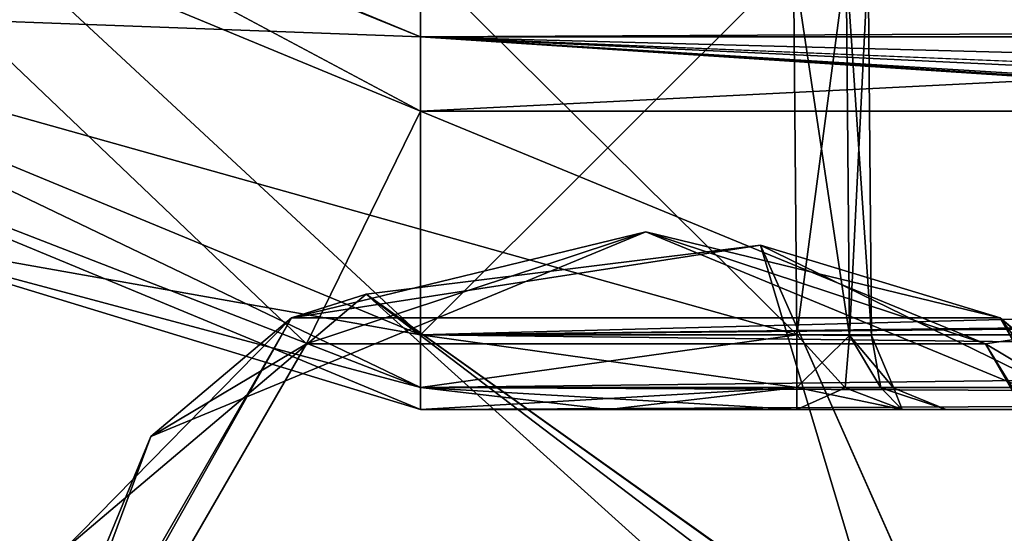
# Model space of a CAD drawing. Header units: metres. Extents: x -205 to 205, y -82 to 82.
# Tile 298 of 426: x 90.8 to 97.4, y -46.33 to -42.89. Entities that reach past the tile are written whole.
import ezdxf

# ---------------------------------------------------------------- set-up
doc = ezdxf.new("R2010")
doc.units = ezdxf.units.M
doc.layers.add('solid_PRT0003', color=7, linetype='CONTINUOUS')

msp = doc.modelspace()

# ---------------------------------------------------------------- linework, layer by layer
at = {"layer": 'solid_PRT0003'}
for points in [[(0, -75), (0, 75), (200, 75)], [(200, -75), (0, -75), (200, 75)], [(89.600151, -41.389088, 46), (93.489235, -43, 46), (88.185936, -42.803295, 46)], [(89.600151, -41.389088, 75), (88.185936, -42.803295, 75), (93.489235, -45, 75)], [(93.489235, -42.646446, 45.853554), (93.489235, -43, 46), (89.600151, -41.389088, 46)], [(93.489235, -43, 75), (89.600151, -41.389088, 75), (93.489235, -45, 75)], [(90.916016, -41.956955, 75.146446), (89.600151, -41.389088, 75), (93.489235, -43, 75)], [(92.724739, -45.059738, 13.5), (93.489235, -43.5, 13.5), (89.246597, -41.742641, 13.5)], [(90.842789, -42.083778, 13.792893), (89.246597, -41.742641, 13.5), (93.489235, -43.5, 13.5)], [(92.724739, -45.059738, 13.5), (89.246597, -41.742641, 13.5), (90.449997, -49, 13.5)], [(90.916016, -41.956955, 75.146446), (93.489235, -43, 75), (93.489235, -42.646446, 75.146446)], [(90.842789, -42.083778, 13.792893), (93.489235, -43.5, 13.5), (93.489235, -42.792892, 13.792893)], [(88.185936, -42.803295, 48), (93.489235, -45, 48), (95.98922, -42.5, 48)], [(93.489235, -42.5, 73), (96.011032, -45, 73), (88.185936, -42.803295, 73)], [(95.98922, -42.5, 57), (88.185936, -42.803295, 57), (93.489235, -45, 57)], [(93.489235, -42.5, 55), (96.011032, -45, 55), (88.185936, -42.803295, 55)], [(93.489235, -42.5, 64), (96.011032, -45, 64), (88.185936, -42.803295, 64)], [(88.185936, -42.803295, 66), (93.489235, -45, 66), (95.98922, -42.5, 66)], [(93.489235, -45, 48), (96.011032, -45, 48), (95.98922, -42.5, 48)], [(93.489235, -42.5, 73), (95.98922, -42.5, 73), (96.011032, -45, 73)], [(96.011032, -45, 57), (95.98922, -42.5, 57), (93.489235, -45, 57)], [(93.489235, -42.5, 55), (95.98922, -42.5, 55), (96.011032, -45, 55)], [(93.489235, -42.5, 64), (95.98922, -42.5, 64), (96.011032, -45, 64)], [(96.011032, -45, 66), (95.98922, -42.5, 66), (93.489235, -45, 66)], [(96.3647, -45.003086, 48.146515), (95.98922, -42.5, 48), (96.011032, -45, 48)], [(96.3647, -45.003086, 48.146515), (96.342789, -42.5, 48.14645), (95.98922, -42.5, 48)], [(96.342789, -42.5, 72.853554), (96.011032, -45, 73), (95.98922, -42.5, 73)], [(96.3647, -45.003086, 57.146515), (95.98922, -42.5, 57), (96.011032, -45, 57)], [(96.3647, -45.003086, 57.146515), (96.342789, -42.5, 57.14645), (95.98922, -42.5, 57)], [(96.342789, -42.5, 54.85355), (96.011032, -45, 55), (95.98922, -42.5, 55)], [(96.342789, -42.5, 63.85355), (96.011032, -45, 64), (95.98922, -42.5, 64)], [(96.3647, -45.003086, 66.146515), (96.342789, -42.5, 66.146446), (95.98922, -42.5, 66)], [(96.3647, -45.003086, 66.146515), (95.98922, -42.5, 66), (96.011032, -45, 66)], [(96.3647, -45.003086, 72.853485), (96.011032, -45, 73), (96.342789, -42.5, 72.853554)], [(96.3647, -45.003086, 54.853485), (96.011032, -45, 55), (96.342789, -42.5, 54.85355)], [(96.3647, -45.003086, 63.853485), (96.011032, -45, 64), (96.342789, -42.5, 63.85355)], [(96.3647, -45.003086, 54.853485), (96.342789, -42.5, 54.85355), (96.489235, -42.5, 54.5)], [(96.511093, -45.004364, 48.5), (96.489235, -42.5, 48.5), (96.342789, -42.5, 48.14645)], [(96.3647, -45.003086, 48.146515), (96.511093, -45.004364, 48.5), (96.342789, -42.5, 48.14645)], [(96.3647, -45.003086, 63.853485), (96.342789, -42.5, 63.85355), (96.489235, -42.5, 63.5)], [(96.511093, -45.004364, 57.5), (96.489235, -42.5, 57.5), (96.342789, -42.5, 57.14645)], [(96.3647, -45.003086, 57.146515), (96.511093, -45.004364, 57.5), (96.342789, -42.5, 57.14645)], [(96.3647, -45.003086, 72.853485), (96.342789, -42.5, 72.853554), (96.489235, -42.5, 72.5)], [(96.511093, -45.004364, 66.5), (96.489235, -42.5, 66.5), (96.342789, -42.5, 66.146446)], [(96.3647, -45.003086, 66.146515), (96.511093, -45.004364, 66.5), (96.342789, -42.5, 66.146446)], [(96.3647, -45.003086, 54.853485), (96.489235, -42.5, 54.5), (96.511093, -45.004364, 54.5)], [(96.3647, -45.003086, 63.853485), (96.489235, -42.5, 63.5), (96.511093, -45.004364, 63.5)], [(96.3647, -45.003086, 72.853485), (96.489235, -42.5, 72.5), (96.511093, -45.004364, 72.5)], [(96.511093, -45.004364, 54.5), (96.489235, -42.5, 54.5), (96.489235, -42.5, 48.5)], [(96.511093, -45.004364, 54.5), (96.489235, -42.5, 48.5), (96.511093, -45.004364, 48.5)], [(96.511093, -45.004364, 63.5), (96.489235, -42.5, 63.5), (96.489235, -42.5, 57.5)], [(96.511093, -45.004364, 63.5), (96.489235, -42.5, 57.5), (96.511093, -45.004364, 57.5)], [(96.511093, -45.004364, 72.5), (96.489235, -42.5, 72.5), (96.489235, -42.5, 66.5)], [(96.511093, -45.004364, 72.5), (96.489235, -42.5, 66.5), (96.511093, -45.004364, 66.5)], [(93.489235, -42.646446, 45.853554), (168.489243, -43, 46), (93.489235, -43, 46)], [(93.489235, -42.646446, 45.853554), (168.489243, -42.646446, 45.853554), (168.489243, -43, 46)], [(168.489243, -42.646446, 75.146446), (93.489235, -43, 75), (168.489243, -43, 75)], [(168.489243, -42.646446, 75.146446), (93.489235, -42.646446, 75.146446), (93.489235, -43, 75)], [(93.489235, -45.353554, 47.853554), (93.489235, -45, 48), (88.185936, -42.803295, 48)], [(89.562462, -44.301376, 47.853554), (93.489235, -45.353554, 47.853554), (88.185936, -42.803295, 48)], [(96.011032, -45, 73), (93.489235, -45, 73), (88.185936, -42.803295, 73)], [(89.562462, -44.301376, 73.146446), (88.185936, -42.803295, 73), (93.489235, -45, 73)], [(93.489235, -45.353554, 56.853554), (93.489235, -45, 57), (88.185936, -42.803295, 57)], [(93.489235, -45.353554, 56.853554), (88.185936, -42.803295, 57), (89.562462, -44.301376, 56.853554)], [(96.011032, -45, 55), (93.489235, -45, 55), (88.185936, -42.803295, 55)], [(89.562462, -44.301376, 55.146446), (88.185936, -42.803295, 55), (93.489235, -45, 55)], [(96.011032, -45, 64), (93.489235, -45, 64), (88.185936, -42.803295, 64)], [(89.562462, -44.301376, 64.146446), (88.185936, -42.803295, 64), (93.489235, -45, 64)], [(93.489235, -45.353554, 65.853554), (93.489235, -45, 66), (88.185936, -42.803295, 66)], [(93.489235, -45.353554, 65.853554), (88.185936, -42.803295, 66), (89.562462, -44.301376, 65.853554)], [(93.489235, -43, 46), (93.489235, -45, 46), (88.185936, -42.803295, 46)], [(89.562462, -44.301376, 46.146446), (88.185936, -42.803295, 46), (93.489235, -45, 46)], [(93.489235, -45.353554, 74.853554), (93.489235, -45, 75), (88.185936, -42.803295, 75)], [(89.562462, -44.301376, 74.853554), (93.489235, -45.353554, 74.853554), (88.185936, -42.803295, 75)], [(107.571068, -42.792892, 13.792892), (93.489235, -43.5, 13.5), (107.571068, -43.5, 13.5)], [(93.489235, -42.792892, 13.792893), (93.489235, -43.5, 13.5), (107.571068, -42.792892, 13.792892)], [(93.489235, -45, 46), (168.489243, -43, 46), (130.989243, -44.558178, 46)], [(93.489235, -43, 46), (168.489243, -43, 46), (93.489235, -45, 46)], [(168.489243, -45, 75), (93.489235, -43, 75), (130.989227, -44.558178, 75)], [(168.489243, -43, 75), (93.489235, -43, 75), (168.489243, -45, 75)], [(93.489235, -43, 75), (128.312805, -44.668198, 75), (130.989227, -44.558178, 75)], [(93.489235, -43, 75), (125.052086, -44.940296, 75), (128.312805, -44.668198, 75)], [(93.489235, -43, 75), (124.378845, -44.985603, 75), (125.052086, -44.940296, 75)], [(93.489235, -43, 75), (123.773804, -45, 75), (124.378845, -44.985603, 75)], [(93.489235, -43, 75), (93.489235, -45, 75), (123.773804, -45, 75)], [(87.832382, -43.156853, 47.5), (93.489235, -45.5, 46.5), (93.489235, -45.5, 47.5)], [(87.832382, -43.156853, 46.5), (93.489235, -45.5, 46.5), (87.832382, -43.156853, 47.5)], [(93.489235, -45.353554, 46.146446), (93.489235, -45.5, 46.5), (87.832382, -43.156853, 46.5)], [(89.562462, -44.301376, 47.853554), (87.832382, -43.156853, 47.5), (93.489235, -45.5, 47.5)], [(87.832382, -43.156853, 56.5), (93.489235, -45.5, 55.5), (93.489235, -45.5, 56.5)], [(87.832382, -43.156853, 55.5), (93.489235, -45.353554, 55.146446), (93.489235, -45.5, 55.5)], [(87.832382, -43.156853, 56.5), (87.832382, -43.156853, 55.5), (93.489235, -45.5, 55.5)], [(89.562462, -44.301376, 56.853554), (87.832382, -43.156853, 56.5), (93.489235, -45.5, 56.5)], [(87.832382, -43.156853, 65.5), (93.489235, -45.5, 64.5), (93.489235, -45.5, 65.5)], [(87.832382, -43.156853, 65.5), (87.832382, -43.156853, 64.5), (93.489235, -45.5, 64.5)], [(93.489235, -45.353554, 64.146446), (93.489235, -45.5, 64.5), (87.832382, -43.156853, 64.5)], [(89.562462, -44.301376, 65.853554), (87.832382, -43.156853, 65.5), (93.489235, -45.5, 65.5)], [(87.832382, -43.156853, 74.5), (93.489235, -45.5, 73.5), (93.489235, -45.5, 74.5)], [(87.832382, -43.156853, 73.5), (93.489235, -45.5, 73.5), (87.832382, -43.156853, 74.5)], [(93.489235, -45.353554, 73.146446), (93.489235, -45.5, 73.5), (87.832382, -43.156853, 73.5)], [(87.832382, -43.156853, 74.5), (93.489235, -45.5, 74.5), (89.562462, -44.301376, 74.853554)], [(93.489235, -45.353554, 73.146446), (87.832382, -43.156853, 73.5), (89.562462, -44.301376, 73.146446)], [(89.562462, -44.301376, 64.146446), (93.489235, -45.353554, 64.146446), (87.832382, -43.156853, 64.5)], [(93.489235, -45.353554, 46.146446), (87.832382, -43.156853, 46.5), (89.562462, -44.301376, 46.146446)], [(87.832382, -43.156853, 55.5), (89.562462, -44.301376, 55.146446), (93.489235, -45.353554, 55.146446)], [(92.724739, -45.059738, 13.5), (97.274918, -45.059544, 13.5), (93.489235, -43.5, 13.5)], [(97.274918, -45.059544, 13.5), (107.571068, -43.5, 13.5), (93.489235, -43.5, 13.5)], [(97.274918, -45.059544, 13.5), (99.550003, -49, 13.5), (107.571068, -43.5, 13.5)], [(93.489235, -45.353554, 73.146446), (89.562462, -44.301376, 73.146446), (93.489235, -45, 73)], [(89.562462, -44.301376, 47.853554), (93.489235, -45.5, 47.5), (93.489235, -45.353554, 47.853554)], [(93.489235, -45.353554, 56.853554), (89.562462, -44.301376, 56.853554), (93.489235, -45.5, 56.5)], [(93.489235, -45.353554, 65.853554), (89.562462, -44.301376, 65.853554), (93.489235, -45.5, 65.5)], [(89.562462, -44.301376, 74.853554), (93.489235, -45.5, 74.5), (93.489235, -45.353554, 74.853554)], [(89.562462, -44.301376, 55.146446), (93.489235, -45, 55), (93.489235, -45.353554, 55.146446)], [(89.562462, -44.301376, 64.146446), (93.489235, -45, 64), (93.489235, -45.353554, 64.146446)], [(93.489235, -45.353554, 46.146446), (89.562462, -44.301376, 46.146446), (93.489235, -45, 46)], [(91.682663, -45.682663, 13.558578), (95, -44.308578, 13.558578), (92.724739, -45.059738, 13.5)], [(91.682663, -45.682663, 13.558578), (92.624992, -44.886383, 13.7), (95, -44.308578, 13.558578)], [(95, -44.308578, 13.558578), (92.624992, -44.886383, 13.7), (97.374985, -44.886372, 13.7)], [(95, -44.308578, 13.558578), (97.274918, -45.059544, 13.5), (92.724739, -45.059738, 13.5)], [(95, -44.308578, 13.558578), (98.317337, -45.682663, 13.558578), (97.274918, -45.059544, 13.5)], [(95, -44.308578, 13.558578), (97.374985, -44.886372, 13.7), (98.317337, -45.682663, 13.558578)], [(95.76886, -44.397106, 17.260666), (97.374985, -44.886372, 17.098219), (92.624992, -44.886383, 17.098219)], [(93.125999, -44.726135, 17.260666), (95.76886, -44.397106, 17.260666), (92.624992, -44.886383, 17.098219)], [(96.610207, -47.217888, 18.393747), (95.76886, -44.397106, 17.260666), (93.125999, -44.726135, 17.260666)], [(95.76886, -44.397106, 17.260666), (98.160896, -45.566849, 17.260666), (97.374985, -44.886372, 17.098219)], [(97.320641, -47.898239, 18.339132), (98.160896, -45.566849, 17.260666), (95.76886, -44.397106, 17.260666)], [(97.234955, -47.709778, 18.335142), (95.76886, -44.397106, 17.260666), (96.610207, -47.217888, 18.393747)], [(97.320641, -47.898239, 18.339132), (95.76886, -44.397106, 17.260666), (97.234955, -47.709778, 18.335142)], [(130.989243, -44.558178, 46), (128.312836, -44.668194, 46), (93.489235, -45, 46)], [(128.312836, -44.668194, 46), (123.773804, -45, 46), (93.489235, -45, 46)], [(91.093391, -46.447323, 17.260666), (93.125999, -44.726135, 17.260666), (92.624992, -44.886383, 17.098219)], [(95, -46.419353, 18.335138), (93.125999, -44.726135, 17.260666), (91.093391, -46.447323, 17.260666)], [(96.200874, -46.919952, 18.393747), (93.125999, -44.726135, 17.260666), (95.738251, -46.714466, 18.393747)], [(95, -46.419353, 18.335138), (95.738251, -46.714466, 18.393747), (93.125999, -44.726135, 17.260666)], [(96.610207, -47.217888, 18.393747), (93.125999, -44.726135, 17.260666), (96.200874, -46.919952, 18.393747)], [(90.25, -49, 13.7), (90.25, -49, 17.098219), (92.624992, -44.886383, 17.098219)], [(91.093391, -46.447323, 17.260666), (92.624992, -44.886383, 17.098219), (90.25, -49, 17.098219)], [(92.624992, -44.886383, 13.7), (90.25, -49, 13.7), (92.624992, -44.886383, 17.098219)], [(90.308578, -49, 13.558578), (90.25, -49, 13.7), (92.624992, -44.886383, 13.7)], [(91.682663, -45.682663, 13.558578), (90.308578, -49, 13.558578), (92.624992, -44.886383, 13.7)], [(92.624992, -44.886383, 13.7), (92.624992, -44.886383, 17.098219), (97.374985, -44.886372, 17.098219)], [(97.374985, -44.886372, 13.7), (92.624992, -44.886383, 13.7), (97.374985, -44.886372, 17.098219)], [(97.374985, -44.886372, 13.7), (97.374985, -44.886372, 17.098219), (99.75, -49, 17.098219)], [(99.727951, -49, 17.189507), (99.75, -49, 17.098219), (97.374985, -44.886372, 17.098219)], [(99.75, -49, 13.7), (97.374985, -44.886372, 13.7), (99.75, -49, 17.098219)], [(99.666664, -49, 17.260666), (99.727951, -49, 17.189507), (97.374985, -44.886372, 17.098219)], [(99.485466, -47.712234, 17.260666), (99.666664, -49, 17.260666), (97.374985, -44.886372, 17.098219)], [(98.160896, -45.566849, 17.260666), (99.485466, -47.712234, 17.260666), (97.374985, -44.886372, 17.098219)], [(98.317337, -45.682663, 13.558578), (97.374985, -44.886372, 13.7), (99.75, -49, 13.7)], [(93.489235, -45.353554, 47.853554), (96.011032, -45, 48), (93.489235, -45, 48)], [(93.489235, -45.353554, 47.853554), (96.011032, -45.35355, 47.853554), (96.011032, -45, 48)], [(96.011032, -45.35355, 73.146446), (93.489235, -45, 73), (96.011032, -45, 73)], [(96.011032, -45.35355, 73.146446), (93.489235, -45.353554, 73.146446), (93.489235, -45, 73)], [(93.489235, -45.353554, 56.853554), (96.011032, -45, 57), (93.489235, -45, 57)], [(96.011032, -45.35355, 56.853554), (96.011032, -45, 57), (93.489235, -45.353554, 56.853554)], [(96.011032, -45.35355, 55.146442), (93.489235, -45, 55), (96.011032, -45, 55)], [(93.489235, -45.353554, 55.146446), (93.489235, -45, 55), (96.011032, -45.35355, 55.146442)], [(96.011032, -45.35355, 64.146446), (93.489235, -45, 64), (96.011032, -45, 64)], [(93.489235, -45.353554, 64.146446), (93.489235, -45, 64), (96.011032, -45.35355, 64.146446)], [(93.489235, -45.353554, 65.853554), (96.011032, -45, 66), (93.489235, -45, 66)], [(96.011032, -45.35355, 65.853554), (96.011032, -45, 66), (93.489235, -45.353554, 65.853554)], [(123.773804, -45.353504, 46.146397), (93.489235, -45, 46), (123.773804, -45, 46)], [(123.773804, -45.353504, 46.146397), (93.489235, -45.353554, 46.146446), (93.489235, -45, 46)], [(93.489235, -45.353554, 74.853554), (123.773804, -45, 75), (93.489235, -45, 75)], [(123.773804, -45.353527, 74.853577), (123.773804, -45, 75), (93.489235, -45.353554, 74.853554)], [(96.011032, -45.35355, 47.853554), (96.335052, -45.355091, 47.938828), (96.011032, -45, 48)], [(96.3647, -45.003086, 48.146515), (96.011032, -45, 48), (96.335052, -45.355091, 47.938828)], [(96.011032, -45.35355, 73.146446), (96.011032, -45, 73), (96.3647, -45.003086, 72.853485)], [(96.335052, -45.355091, 56.938828), (96.011032, -45, 57), (96.011032, -45.35355, 56.853554)], [(96.3647, -45.003086, 57.146515), (96.011032, -45, 57), (96.335052, -45.355091, 56.938828)], [(96.3647, -45.003086, 54.853485), (96.011032, -45.35355, 55.146442), (96.011032, -45, 55)], [(96.3647, -45.003086, 63.853485), (96.011032, -45.35355, 64.146446), (96.011032, -45, 64)], [(96.335052, -45.355091, 65.938828), (96.011032, -45, 66), (96.011032, -45.35355, 65.853554)], [(96.3647, -45.003086, 66.146515), (96.011032, -45, 66), (96.335052, -45.355091, 65.938828)], [(91.682663, -45.682663, 13.558578), (92.724739, -45.059738, 13.5), (90.449997, -49, 13.5)], [(96.335052, -45.355091, 73.061172), (96.011032, -45.35355, 73.146446), (96.3647, -45.003086, 72.853485)], [(96.3647, -45.003086, 54.853485), (96.335052, -45.355091, 55.061172), (96.011032, -45.35355, 55.146442)], [(96.3647, -45.003086, 63.853485), (96.335052, -45.355091, 64.061172), (96.011032, -45.35355, 64.146446)], [(96.3647, -45.003086, 66.146515), (96.335052, -45.355091, 65.938828), (96.573227, -45.356216, 66.175438)], [(96.573227, -45.356216, 72.824562), (96.335052, -45.355091, 73.061172), (96.3647, -45.003086, 72.853485)], [(96.3647, -45.003086, 48.146515), (96.335052, -45.355091, 47.938828), (96.573227, -45.356216, 48.175434)], [(96.3647, -45.003086, 54.853485), (96.573227, -45.356216, 54.824562), (96.335052, -45.355091, 55.061172)], [(96.3647, -45.003086, 57.146515), (96.335052, -45.355091, 56.938828), (96.573227, -45.356216, 57.175434)], [(96.3647, -45.003086, 63.853485), (96.573227, -45.356216, 63.824562), (96.335052, -45.355091, 64.061172)], [(96.3647, -45.003086, 66.146515), (96.660614, -45.356625, 66.5), (96.511093, -45.004364, 66.5)], [(96.3647, -45.003086, 66.146515), (96.573227, -45.356216, 66.175438), (96.660614, -45.356625, 66.5)], [(96.573227, -45.356216, 72.824562), (96.3647, -45.003086, 72.853485), (96.511093, -45.004364, 72.5)], [(96.3647, -45.003086, 48.146515), (96.660614, -45.356625, 48.5), (96.511093, -45.004364, 48.5)], [(96.3647, -45.003086, 54.853485), (96.511093, -45.004364, 54.5), (96.573227, -45.356216, 54.824562)], [(96.3647, -45.003086, 57.146515), (96.660614, -45.356625, 57.5), (96.511093, -45.004364, 57.5)], [(96.3647, -45.003086, 63.853485), (96.511093, -45.004364, 63.5), (96.573227, -45.356216, 63.824562)], [(96.3647, -45.003086, 48.146515), (96.573227, -45.356216, 48.175434), (96.660614, -45.356625, 48.5)], [(96.3647, -45.003086, 57.146515), (96.573227, -45.356216, 57.175434), (96.660614, -45.356625, 57.5)], [(96.511093, -45.004364, 72.5), (96.511093, -45.004364, 66.5), (96.660614, -45.356625, 66.5)], [(96.660614, -45.356625, 72.5), (96.511093, -45.004364, 72.5), (96.660614, -45.356625, 66.5)], [(96.573227, -45.356216, 72.824562), (96.511093, -45.004364, 72.5), (96.660614, -45.356625, 72.5)], [(96.660614, -45.356625, 48.5), (96.511093, -45.004364, 54.5), (96.511093, -45.004364, 48.5)], [(96.660614, -45.356625, 48.5), (96.660614, -45.356625, 54.5), (96.511093, -45.004364, 54.5)], [(96.573227, -45.356216, 54.824562), (96.511093, -45.004364, 54.5), (96.660614, -45.356625, 54.5)], [(96.660614, -45.356625, 57.5), (96.511093, -45.004364, 63.5), (96.511093, -45.004364, 57.5)], [(96.660614, -45.356625, 63.5), (96.511093, -45.004364, 63.5), (96.660614, -45.356625, 57.5)], [(96.573227, -45.356216, 63.824562), (96.511093, -45.004364, 63.5), (96.660614, -45.356625, 63.5)], [(99.691422, -49, 13.558578), (99.550003, -49, 13.5), (97.274918, -45.059544, 13.5)], [(98.317337, -45.682663, 13.558578), (99.691422, -49, 13.558578), (97.274918, -45.059544, 13.5)], [(123.773804, -45.353504, 46.146397), (123.773804, -45.5, 46.5), (93.489235, -45.353554, 46.146446)], [(123.773804, -45.353527, 74.853577), (93.489235, -45.5, 74.5), (123.773804, -45.5, 74.5)], [(123.773804, -45.353527, 74.853577), (93.489235, -45.353554, 74.853554), (93.489235, -45.5, 74.5)], [(96.011032, -45.35355, 47.853554), (93.489235, -45.5, 47.5), (94.75013, -45.5, 47.5)], [(93.489235, -45.353554, 47.853554), (93.489235, -45.5, 47.5), (96.011032, -45.35355, 47.853554)], [(93.489235, -45.353554, 55.146446), (96.011032, -45.35355, 55.146442), (96.011017, -45.5, 55.5)], [(96.011032, -45.35355, 56.853554), (93.489235, -45.5, 56.5), (94.75013, -45.5, 56.5)], [(96.011032, -45.35355, 56.853554), (93.489235, -45.353554, 56.853554), (93.489235, -45.5, 56.5)], [(93.489235, -45.353554, 64.146446), (96.011032, -45.35355, 64.146446), (96.011017, -45.5, 64.5)], [(96.011032, -45.35355, 65.853554), (93.489235, -45.5, 65.5), (94.75013, -45.5, 65.5)], [(96.011032, -45.35355, 65.853554), (93.489235, -45.353554, 65.853554), (93.489235, -45.5, 65.5)], [(96.011032, -45.35355, 73.146446), (96.011017, -45.5, 73.5), (93.489235, -45.353554, 73.146446)], [(93.489235, -45.353554, 46.146446), (123.773804, -45.5, 46.5), (93.489235, -45.5, 46.5)], [(93.489235, -45.353554, 55.146446), (96.011017, -45.5, 55.5), (94.750122, -45.5, 55.5)], [(93.489235, -45.353554, 55.146446), (94.750122, -45.5, 55.5), (93.489235, -45.5, 55.5)], [(93.489235, -45.353554, 64.146446), (96.011017, -45.5, 64.5), (94.750122, -45.5, 64.5)], [(93.489235, -45.353554, 64.146446), (94.750122, -45.5, 64.5), (93.489235, -45.5, 64.5)], [(93.489235, -45.353554, 73.146446), (96.011017, -45.5, 73.5), (94.750122, -45.5, 73.5)], [(93.489235, -45.353554, 73.146446), (94.750122, -45.5, 73.5), (93.489235, -45.5, 73.5)], [(96.011032, -45.35355, 47.853554), (94.75013, -45.5, 47.5), (96.011024, -45.5, 47.5)], [(96.011032, -45.35355, 56.853554), (94.75013, -45.5, 56.5), (96.011024, -45.5, 56.5)], [(96.011032, -45.35355, 65.853554), (94.75013, -45.5, 65.5), (96.011024, -45.5, 65.5)], [(96.335052, -45.355091, 55.061172), (96.011017, -45.5, 55.5), (96.011032, -45.35355, 55.146442)], [(96.335052, -45.355091, 64.061172), (96.011017, -45.5, 64.5), (96.011032, -45.35355, 64.146446)], [(96.335052, -45.355091, 73.061172), (96.011017, -45.5, 73.5), (96.011032, -45.35355, 73.146446)], [(96.335052, -45.355091, 55.061172), (96.718147, -45.5, 55.207127), (96.011017, -45.5, 55.5)], [(96.335052, -45.355091, 64.061172), (96.718147, -45.5, 64.20713), (96.011017, -45.5, 64.5)], [(96.335052, -45.355091, 73.061172), (96.718147, -45.5, 73.20713), (96.011017, -45.5, 73.5)], [(96.011032, -45.35355, 47.853554), (96.011024, -45.5, 47.5), (96.718147, -45.5, 47.792873)], [(96.011032, -45.35355, 56.853554), (96.011024, -45.5, 56.5), (96.718147, -45.5, 56.792873)], [(96.011032, -45.35355, 65.853554), (96.011024, -45.5, 65.5), (96.718147, -45.5, 65.79287)], [(96.011032, -45.35355, 47.853554), (96.718147, -45.5, 47.792873), (96.335052, -45.355091, 47.938828)], [(96.335052, -45.355091, 56.938828), (96.011032, -45.35355, 56.853554), (96.718147, -45.5, 56.792873)], [(96.335052, -45.355091, 65.938828), (96.011032, -45.35355, 65.853554), (96.718147, -45.5, 65.79287)], [(96.335052, -45.355091, 47.938828), (96.718147, -45.5, 47.792873), (96.573227, -45.356216, 48.175434)], [(96.573227, -45.356216, 54.824562), (96.718147, -45.5, 55.207127), (96.335052, -45.355091, 55.061172)], [(96.335052, -45.355091, 56.938828), (96.718147, -45.5, 56.792873), (96.573227, -45.356216, 57.175434)], [(96.573227, -45.356216, 63.824562), (96.718147, -45.5, 64.20713), (96.335052, -45.355091, 64.061172)], [(96.335052, -45.355091, 65.938828), (96.718147, -45.5, 65.79287), (96.573227, -45.356216, 66.175438)], [(96.573227, -45.356216, 72.824562), (96.718147, -45.5, 73.20713), (96.335052, -45.355091, 73.061172)], [(96.573227, -45.356216, 48.175434), (96.718147, -45.5, 47.792873), (97.01107, -45.5, 48.499981)], [(96.573227, -45.356216, 48.175434), (97.01107, -45.5, 48.499981), (96.660614, -45.356625, 48.5)], [(96.573227, -45.356216, 54.824562), (96.660614, -45.356625, 54.5), (96.718147, -45.5, 55.207127)], [(96.573227, -45.356216, 57.175434), (96.718147, -45.5, 56.792873), (97.01107, -45.5, 57.499981)], [(96.573227, -45.356216, 57.175434), (97.01107, -45.5, 57.499981), (96.660614, -45.356625, 57.5)], [(96.573227, -45.356216, 63.824562), (96.660614, -45.356625, 63.5), (96.718147, -45.5, 64.20713)], [(96.573227, -45.356216, 66.175438), (96.718147, -45.5, 65.79287), (97.01107, -45.5, 66.499977)], [(96.573227, -45.356216, 66.175438), (97.01107, -45.5, 66.499977), (96.660614, -45.356625, 66.5)], [(96.573227, -45.356216, 72.824562), (96.660614, -45.356625, 72.5), (96.718147, -45.5, 73.20713)], [(96.660614, -45.356625, 54.5), (97.01107, -45.5, 48.499981), (97.01107, -45.5, 51.499996)], [(96.660614, -45.356625, 48.5), (97.01107, -45.5, 48.499981), (96.660614, -45.356625, 54.5)], [(96.660614, -45.356625, 54.5), (97.01107, -45.5, 51.499996), (97.01107, -45.5, 54.500011)], [(96.660614, -45.356625, 54.5), (97.01107, -45.5, 54.500011), (96.718147, -45.5, 55.207127)], [(96.660614, -45.356625, 63.5), (97.01107, -45.5, 57.499981), (97.01107, -45.5, 60.499996)], [(96.660614, -45.356625, 63.5), (96.660614, -45.356625, 57.5), (97.01107, -45.5, 57.499981)], [(96.660614, -45.356625, 63.5), (97.01107, -45.5, 60.499996), (97.01107, -45.5, 63.500011)], [(96.660614, -45.356625, 63.5), (97.01107, -45.5, 63.500011), (96.718147, -45.5, 64.20713)], [(96.660614, -45.356625, 72.5), (97.01107, -45.5, 66.499977), (97.01107, -45.5, 69.5)], [(96.660614, -45.356625, 72.5), (96.660614, -45.356625, 66.5), (97.01107, -45.5, 66.499977)], [(96.660614, -45.356625, 72.5), (97.01107, -45.5, 69.5), (97.01107, -45.5, 72.500015)], [(96.660614, -45.356625, 72.5), (97.01107, -45.5, 72.500015), (96.718147, -45.5, 73.20713)], [(93.489235, -45.5, 47.5), (93.489235, -45.5, 46.5), (123.773804, -45.5, 46.5)], [(94.75013, -45.5, 47.5), (93.489235, -45.5, 47.5), (123.773804, -45.5, 46.5)], [(93.489235, -45.5, 56.5), (93.489235, -45.5, 55.5), (94.750122, -45.5, 55.5)], [(94.75013, -45.5, 56.5), (93.489235, -45.5, 56.5), (94.750122, -45.5, 55.5)], [(93.489235, -45.5, 65.5), (93.489235, -45.5, 64.5), (94.750122, -45.5, 64.5)], [(94.75013, -45.5, 65.5), (93.489235, -45.5, 65.5), (94.750122, -45.5, 64.5)], [(93.489235, -45.5, 74.5), (94.750122, -45.5, 73.5), (96.011017, -45.5, 73.5)], [(104.9674, -45.5, 72.500015), (93.489235, -45.5, 74.5), (96.011017, -45.5, 73.5)], [(93.489235, -45.5, 74.5), (93.489235, -45.5, 73.5), (94.750122, -45.5, 73.5)], [(122.920158, -45.5, 74.025986), (123.773804, -45.5, 74.5), (93.489235, -45.5, 74.5)], [(122.097527, -45.5, 73.5), (122.920158, -45.5, 74.025986), (93.489235, -45.5, 74.5)], [(114.032486, -45.5, 73.5), (122.097527, -45.5, 73.5), (93.489235, -45.5, 74.5)], [(105.967445, -45.5, 73.5), (114.032486, -45.5, 73.5), (93.489235, -45.5, 74.5)], [(105.260323, -45.5, 73.20713), (105.967445, -45.5, 73.5), (93.489235, -45.5, 74.5)], [(104.9674, -45.5, 72.500015), (105.260323, -45.5, 73.20713), (93.489235, -45.5, 74.5)], [(94.75013, -45.5, 56.5), (94.750122, -45.5, 55.5), (96.011017, -45.5, 55.5)], [(94.75013, -45.5, 65.5), (94.750122, -45.5, 64.5), (96.011017, -45.5, 64.5)], [(96.011024, -45.5, 47.5), (94.75013, -45.5, 47.5), (123.773804, -45.5, 46.5)], [(96.011024, -45.5, 56.5), (94.75013, -45.5, 56.5), (96.011017, -45.5, 55.5)], [(96.011024, -45.5, 65.5), (94.75013, -45.5, 65.5), (96.011017, -45.5, 64.5)], [(96.011024, -45.5, 56.5), (96.011017, -45.5, 55.5), (96.718147, -45.5, 55.207127)], [(96.011024, -45.5, 65.5), (96.011017, -45.5, 64.5), (96.718147, -45.5, 64.20713)], [(104.9674, -45.5, 72.500015), (96.011017, -45.5, 73.5), (96.718147, -45.5, 73.20713)], [(96.718147, -45.5, 47.792873), (96.011024, -45.5, 47.5), (123.773804, -45.5, 46.5)], [(96.718147, -45.5, 56.792873), (96.011024, -45.5, 56.5), (96.718147, -45.5, 55.207127)], [(96.718147, -45.5, 65.79287), (96.011024, -45.5, 65.5), (96.718147, -45.5, 64.20713)], [(96.718147, -45.5, 73.20713), (97.01107, -45.5, 72.500015), (104.9674, -45.5, 54.500019)], [(104.9674, -45.5, 57.499989), (96.718147, -45.5, 73.20713), (104.9674, -45.5, 54.500019)], [(96.718147, -45.5, 47.792873), (123.773804, -45.5, 46.5), (105.967461, -45.5, 47.5)], [(97.01107, -45.5, 48.499981), (96.718147, -45.5, 47.792873), (105.967461, -45.5, 47.5)], [(96.718147, -45.5, 56.792873), (96.718147, -45.5, 55.207127), (97.01107, -45.5, 54.500011)], [(97.01107, -45.5, 57.499981), (96.718147, -45.5, 56.792873), (97.01107, -45.5, 54.500011)], [(96.718147, -45.5, 65.79287), (96.718147, -45.5, 64.20713), (97.01107, -45.5, 63.500011)], [(97.01107, -45.5, 66.499977), (96.718147, -45.5, 65.79287), (97.01107, -45.5, 63.500011)], [(104.9674, -45.5, 69.5), (104.9674, -45.5, 72.500015), (96.718147, -45.5, 73.20713)], [(104.9674, -45.5, 66.499985), (104.9674, -45.5, 69.5), (96.718147, -45.5, 73.20713)], [(104.9674, -45.5, 63.500019), (104.9674, -45.5, 66.499985), (96.718147, -45.5, 73.20713)], [(104.9674, -45.5, 60.500004), (104.9674, -45.5, 63.500019), (96.718147, -45.5, 73.20713)], [(104.9674, -45.5, 57.499989), (104.9674, -45.5, 60.500004), (96.718147, -45.5, 73.20713)], [(97.01107, -45.5, 72.500015), (104.9674, -45.5, 51.500004), (104.9674, -45.5, 54.500019)], [(97.01107, -45.5, 72.500015), (104.9674, -45.5, 48.499989), (104.9674, -45.5, 51.500004)], [(97.01107, -45.5, 66.499977), (105.260323, -45.5, 47.792873), (104.9674, -45.5, 48.499989)], [(97.01107, -45.5, 69.5), (97.01107, -45.5, 66.499977), (104.9674, -45.5, 48.499989)], [(97.01107, -45.5, 72.500015), (97.01107, -45.5, 69.5), (104.9674, -45.5, 48.499989)], [(97.01107, -45.5, 48.499981), (105.967461, -45.5, 47.5), (105.260323, -45.5, 47.792873)], [(97.01107, -45.5, 51.499996), (97.01107, -45.5, 48.499981), (105.260323, -45.5, 47.792873)], [(97.01107, -45.5, 54.500011), (97.01107, -45.5, 51.499996), (105.260323, -45.5, 47.792873)], [(97.01107, -45.5, 57.499981), (97.01107, -45.5, 54.500011), (105.260323, -45.5, 47.792873)], [(97.01107, -45.5, 60.499996), (97.01107, -45.5, 57.499981), (105.260323, -45.5, 47.792873)], [(97.01107, -45.5, 63.500011), (97.01107, -45.5, 60.499996), (105.260323, -45.5, 47.792873)], [(97.01107, -45.5, 66.499977), (97.01107, -45.5, 63.500011), (105.260323, -45.5, 47.792873)], [(97.320641, -47.898239, 18.339132), (97.401779, -48.987846, 18.393747), (98.160896, -45.566849, 17.260666)], [(97.401779, -48.987846, 18.393747), (97.40181, -49, 18.393747), (98.160896, -45.566849, 17.260666)], [(91.682663, -45.682663, 13.558578), (90.449997, -49, 13.5), (90.308578, -49, 13.558578)]]:
    msp.add_3dface(points, dxfattribs=at)

doc.saveas('drawing.dxf')
